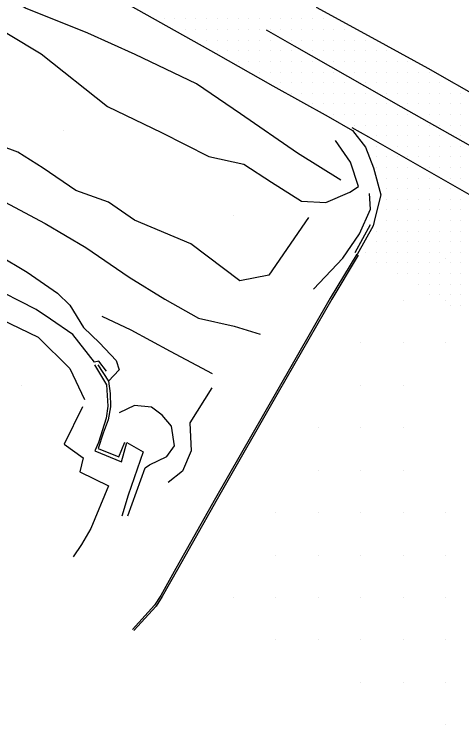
# Model space of a CAD drawing. Extents: x 1762120 to 1766775, y 709485 to 712965.
# Drawn here: x 1765013.4 to 1765118.9, y 710524.9 to 710692.4 of the extents above; entities that cross this region are included whole.
import ezdxf

# ---------------------------------------------------------------- set-up
doc = ezdxf.new("R2010")
doc.units = 0
for name, color, linetype in [('Exist DTM QL2 LIDAR Elevation Point', 7, 'Continuous'), ('Exist DTM Scan Elevation Point', 7, 'Continuous'), ('Exist Roads Curbs', 7, 'Continuous'), ('Exist Roads EOP', 7, 'Continuous'), ('Exist Roads EOT', 7, 'Continuous'), ('PH Exist DTM Breakline', 7, 'Continuous')]:
    doc.layers.add(name, color=color, linetype=linetype)

msp = doc.modelspace()

# ---------------------------------------------------------------- linework, layer by layer
at = {"layer": 'Exist DTM QL2 LIDAR Elevation Point'}
for p, q in [((1765025.12, 710664.92), (1765025.12, 710664.92)), ((1765065.12, 710644.92), (1765065.12, 710644.92)), ((1765115.13, 710634.91), (1765115.13, 710634.91)), ((1765105.13, 710624.91), (1765105.13, 710624.91)), ((1765115.13, 710624.91), (1765115.13, 710624.91)), ((1765095.13, 710614.91), (1765095.13, 710614.91)), ((1765105.13, 710614.91), (1765105.13, 710614.91)), ((1765115.13, 710614.91), (1765115.13, 710614.91)), ((1765015.12, 710604.91), (1765015.12, 710604.91)), ((1765095.13, 710604.91), (1765095.13, 710604.91)), ((1765105.13, 710604.91), (1765105.13, 710604.91)), ((1765085.12, 710594.91), (1765085.12, 710594.91)), ((1765095.13, 710594.91), (1765095.13, 710594.91)), ((1765105.13, 710594.91), (1765105.13, 710594.91)), ((1765085.12, 710584.91), (1765085.12, 710584.91)), ((1765095.13, 710584.91), (1765095.13, 710584.91)), ((1765105.13, 710584.91), (1765105.13, 710584.91)), ((1765075.12, 710574.91), (1765075.12, 710574.91)), ((1765085.12, 710574.91), (1765085.12, 710574.91)), ((1765095.13, 710574.91), (1765095.13, 710574.91)), ((1765105.13, 710574.91), (1765105.13, 710574.91)), ((1765115.13, 710574.91), (1765115.13, 710574.91)), ((1765075.12, 710564.9), (1765075.12, 710564.9)), ((1765085.12, 710564.9), (1765085.12, 710564.9)), ((1765095.13, 710564.9), (1765095.13, 710564.9)), ((1765105.13, 710564.9), (1765105.13, 710564.9)), ((1765115.13, 710564.9), (1765115.13, 710564.9)), ((1765065.12, 710554.9), (1765065.12, 710554.9)), ((1765075.12, 710554.9), (1765075.12, 710554.9)), ((1765085.12, 710554.9), (1765085.12, 710554.9)), ((1765095.13, 710554.9), (1765095.13, 710554.9)), ((1765105.13, 710554.9), (1765105.13, 710554.9)), ((1765115.13, 710554.9), (1765115.13, 710554.9)), ((1765075.12, 710544.9), (1765075.12, 710544.9)), ((1765085.12, 710544.9), (1765085.12, 710544.9)), ((1765095.13, 710544.9), (1765095.13, 710544.9)), ((1765105.13, 710544.9), (1765105.13, 710544.9)), ((1765115.13, 710544.9), (1765115.13, 710544.9)), ((1765095.13, 710534.9), (1765095.13, 710534.9)), ((1765105.13, 710534.9), (1765105.13, 710534.9)), ((1765115.13, 710534.9), (1765115.13, 710534.9)), ((1765115.13, 710524.9), (1765115.13, 710524.9))]:
    msp.add_line(p, q, dxfattribs=at)
at = {"layer": 'Exist DTM Scan Elevation Point'}
for p, q in [((1765048.75, 710691.25), (1765048.75, 710691.25)), ((1765051.25, 710691.25), (1765051.25, 710691.25)), ((1765053.75, 710691.25), (1765053.75, 710691.25)), ((1765056.25, 710691.25), (1765056.25, 710691.25)), ((1765058.75, 710691.25), (1765058.75, 710691.25)), ((1765061.25, 710691.25), (1765061.25, 710691.25)), ((1765063.75, 710691.25), (1765063.75, 710691.25)), ((1765066.25, 710691.25), (1765066.25, 710691.25)), ((1765068.75, 710691.25), (1765068.75, 710691.25)), ((1765071.25, 710691.25), (1765071.25, 710691.25)), ((1765073.75, 710691.25), (1765073.75, 710691.25)), ((1765076.25, 710691.25), (1765076.25, 710691.25)), ((1765078.75, 710691.25), (1765078.75, 710691.25)), ((1765081.25, 710691.25), (1765081.25, 710691.25)), ((1765083.75, 710691.25), (1765083.75, 710691.25)), ((1765086.25, 710691.25), (1765086.25, 710691.25)), ((1765053.75, 710688.75), (1765053.75, 710688.75)), ((1765056.25, 710688.75), (1765056.25, 710688.75)), ((1765058.75, 710688.75), (1765058.75, 710688.75)), ((1765061.25, 710688.75), (1765061.25, 710688.75)), ((1765063.75, 710688.75), (1765063.75, 710688.75)), ((1765066.25, 710688.75), (1765066.25, 710688.75)), ((1765068.75, 710688.75), (1765068.75, 710688.75)), ((1765071.25, 710688.75), (1765071.25, 710688.75)), ((1765073.75, 710688.75), (1765073.75, 710688.75)), ((1765076.25, 710688.75), (1765076.25, 710688.75)), ((1765078.75, 710688.75), (1765078.75, 710688.75)), ((1765081.25, 710688.75), (1765081.25, 710688.75)), ((1765083.75, 710688.75), (1765083.75, 710688.75)), ((1765086.25, 710688.75), (1765086.25, 710688.75)), ((1765088.75, 710688.75), (1765088.75, 710688.75)), ((1765091.25, 710688.75), (1765091.25, 710688.75)), ((1765058.75, 710686.25), (1765058.75, 710686.25)), ((1765061.25, 710686.25), (1765061.25, 710686.25)), ((1765063.75, 710686.25), (1765063.75, 710686.25)), ((1765066.25, 710686.25), (1765066.25, 710686.25)), ((1765068.75, 710686.25), (1765068.75, 710686.25)), ((1765071.25, 710686.25), (1765071.25, 710686.25)), ((1765073.75, 710686.25), (1765073.75, 710686.25)), ((1765078.75, 710686.25), (1765078.75, 710686.25)), ((1765081.25, 710686.25), (1765081.25, 710686.25)), ((1765083.75, 710686.25), (1765083.75, 710686.25)), ((1765086.25, 710686.25), (1765086.25, 710686.25)), ((1765088.75, 710686.25), (1765088.75, 710686.25)), ((1765091.25, 710686.25), (1765091.25, 710686.25)), ((1765093.75, 710686.25), (1765093.75, 710686.25)), ((1765096.25, 710686.25), (1765096.25, 710686.25)), ((1765061.25, 710683.75), (1765061.25, 710683.75)), ((1765063.75, 710683.75), (1765063.75, 710683.75)), ((1765066.25, 710683.75), (1765066.25, 710683.75)), ((1765068.75, 710683.75), (1765068.75, 710683.75)), ((1765071.25, 710683.75), (1765071.25, 710683.75)), ((1765073.75, 710683.75), (1765073.75, 710683.75)), ((1765076.25, 710683.75), (1765076.25, 710683.75)), ((1765078.75, 710683.75), (1765078.75, 710683.75)), ((1765083.75, 710683.75), (1765083.75, 710683.75)), ((1765086.25, 710683.75), (1765086.25, 710683.75)), ((1765088.75, 710683.75), (1765088.75, 710683.75)), ((1765091.25, 710683.75), (1765091.25, 710683.75)), ((1765093.75, 710683.75), (1765093.75, 710683.75)), ((1765096.25, 710683.75), (1765096.25, 710683.75)), ((1765098.75, 710683.75), (1765098.75, 710683.75)), ((1765101.25, 710683.75), (1765101.25, 710683.75)), ((1765066.25, 710681.25), (1765066.25, 710681.25)), ((1765068.75, 710681.25), (1765068.75, 710681.25)), ((1765071.25, 710681.25), (1765071.25, 710681.25)), ((1765073.75, 710681.25), (1765073.75, 710681.25)), ((1765076.25, 710681.25), (1765076.25, 710681.25)), ((1765078.75, 710681.25), (1765078.75, 710681.25)), ((1765081.25, 710681.25), (1765081.25, 710681.25)), ((1765083.75, 710681.25), (1765083.75, 710681.25)), ((1765088.75, 710681.25), (1765088.75, 710681.25)), ((1765091.25, 710681.25), (1765091.25, 710681.25)), ((1765093.75, 710681.25), (1765093.75, 710681.25)), ((1765096.25, 710681.25), (1765096.25, 710681.25)), ((1765098.75, 710681.25), (1765098.75, 710681.25)), ((1765101.25, 710681.25), (1765101.25, 710681.25)), ((1765103.75, 710681.25), (1765103.75, 710681.25)), ((1765106.25, 710681.25), (1765106.25, 710681.25)), ((1765071.25, 710678.75), (1765071.25, 710678.75)), ((1765073.75, 710678.75), (1765073.75, 710678.75)), ((1765076.25, 710678.75), (1765076.25, 710678.75)), ((1765078.75, 710678.75), (1765078.75, 710678.75)), ((1765081.25, 710678.75), (1765081.25, 710678.75)), ((1765083.75, 710678.75), (1765083.75, 710678.75)), ((1765086.25, 710678.75), (1765086.25, 710678.75)), ((1765088.75, 710678.75), (1765088.75, 710678.75)), ((1765093.75, 710678.75), (1765093.75, 710678.75)), ((1765096.25, 710678.75), (1765096.25, 710678.75)), ((1765098.75, 710678.75), (1765098.75, 710678.75)), ((1765101.25, 710678.75), (1765101.25, 710678.75)), ((1765103.75, 710678.75), (1765103.75, 710678.75)), ((1765106.25, 710678.75), (1765106.25, 710678.75)), ((1765108.75, 710678.75), (1765108.75, 710678.75)), ((1765111.25, 710678.75), (1765111.25, 710678.75)), ((1765076.25, 710676.25), (1765076.25, 710676.25)), ((1765078.75, 710676.25), (1765078.75, 710676.25)), ((1765081.25, 710676.25), (1765081.25, 710676.25)), ((1765083.75, 710676.25), (1765083.75, 710676.25)), ((1765086.25, 710676.25), (1765086.25, 710676.25)), ((1765088.75, 710676.25), (1765088.75, 710676.25)), ((1765091.25, 710676.25), (1765091.25, 710676.25)), ((1765096.25, 710676.25), (1765096.25, 710676.25)), ((1765098.75, 710676.25), (1765098.75, 710676.25)), ((1765101.25, 710676.25), (1765101.25, 710676.25)), ((1765103.75, 710676.25), (1765103.75, 710676.25)), ((1765106.25, 710676.25), (1765106.25, 710676.25)), ((1765108.75, 710676.25), (1765108.75, 710676.25)), ((1765111.25, 710676.25), (1765111.25, 710676.25)), ((1765113.75, 710676.25), (1765113.75, 710676.25)), ((1765078.75, 710673.75), (1765078.75, 710673.75)), ((1765081.25, 710673.75), (1765081.25, 710673.75)), ((1765083.75, 710673.75), (1765083.75, 710673.75)), ((1765086.25, 710673.75), (1765086.25, 710673.75)), ((1765088.75, 710673.75), (1765088.75, 710673.75)), ((1765091.25, 710673.75), (1765091.25, 710673.75)), ((1765093.75, 710673.75), (1765093.75, 710673.75)), ((1765096.25, 710673.75), (1765096.25, 710673.75)), ((1765101.25, 710673.75), (1765101.25, 710673.75)), ((1765103.75, 710673.75), (1765103.75, 710673.75)), ((1765106.25, 710673.75), (1765106.25, 710673.75)), ((1765108.75, 710673.75), (1765108.75, 710673.75)), ((1765111.25, 710673.75), (1765111.25, 710673.75)), ((1765113.75, 710673.75), (1765113.75, 710673.75)), ((1765116.25, 710673.75), (1765116.25, 710673.75)), ((1765118.75, 710673.75), (1765118.75, 710673.75)), ((1765083.75, 710671.25), (1765083.75, 710671.25)), ((1765086.25, 710671.25), (1765086.25, 710671.25)), ((1765088.75, 710671.25), (1765088.75, 710671.25)), ((1765091.25, 710671.25), (1765091.25, 710671.25)), ((1765093.75, 710671.25), (1765093.75, 710671.25)), ((1765096.25, 710671.25), (1765096.25, 710671.25)), ((1765098.75, 710671.25), (1765098.75, 710671.25)), ((1765101.25, 710671.25), (1765101.25, 710671.25)), ((1765106.25, 710671.25), (1765106.25, 710671.25)), ((1765108.75, 710671.25), (1765108.75, 710671.25)), ((1765111.25, 710671.25), (1765111.25, 710671.25)), ((1765113.75, 710671.25), (1765113.75, 710671.25)), ((1765116.25, 710671.25), (1765116.25, 710671.25)), ((1765118.75, 710671.25), (1765118.75, 710671.25)), ((1765088.75, 710668.75), (1765088.75, 710668.75)), ((1765091.25, 710668.75), (1765091.25, 710668.75)), ((1765093.75, 710668.75), (1765093.75, 710668.75)), ((1765096.25, 710668.75), (1765096.25, 710668.75)), ((1765098.75, 710668.75), (1765098.75, 710668.75)), ((1765101.25, 710668.75), (1765101.25, 710668.75)), ((1765103.75, 710668.75), (1765103.75, 710668.75)), ((1765106.25, 710668.75), (1765106.25, 710668.75)), ((1765111.25, 710668.75), (1765111.25, 710668.75)), ((1765113.75, 710668.75), (1765113.75, 710668.75)), ((1765116.25, 710668.75), (1765116.25, 710668.75)), ((1765118.75, 710668.75), (1765118.75, 710668.75)), ((1765093.75, 710666.25), (1765093.75, 710666.25)), ((1765096.25, 710666.25), (1765096.25, 710666.25)), ((1765098.75, 710666.25), (1765098.75, 710666.25)), ((1765101.25, 710666.25), (1765101.25, 710666.25)), ((1765103.75, 710666.25), (1765103.75, 710666.25)), ((1765106.25, 710666.25), (1765106.25, 710666.25)), ((1765108.75, 710666.25), (1765108.75, 710666.25)), ((1765111.25, 710666.25), (1765111.25, 710666.25)), ((1765113.75, 710666.25), (1765113.75, 710666.25)), ((1765116.25, 710666.25), (1765116.25, 710666.25)), ((1765118.75, 710666.25), (1765118.75, 710666.25)), ((1765098.75, 710663.75), (1765098.75, 710663.75)), ((1765101.25, 710663.75), (1765101.25, 710663.75)), ((1765103.75, 710663.75), (1765103.75, 710663.75)), ((1765106.25, 710663.75), (1765106.25, 710663.75)), ((1765108.75, 710663.75), (1765108.75, 710663.75)), ((1765111.25, 710663.75), (1765111.25, 710663.75)), ((1765113.75, 710663.75), (1765113.75, 710663.75)), ((1765118.75, 710663.75), (1765118.75, 710663.75)), ((1765098.75, 710661.25), (1765098.75, 710661.25)), ((1765103.75, 710661.25), (1765103.75, 710661.25)), ((1765106.25, 710661.25), (1765106.25, 710661.25)), ((1765108.75, 710661.25), (1765108.75, 710661.25)), ((1765111.25, 710661.25), (1765111.25, 710661.25)), ((1765113.75, 710661.25), (1765113.75, 710661.25)), ((1765116.25, 710661.25), (1765116.25, 710661.25)), ((1765118.75, 710661.25), (1765118.75, 710661.25)), ((1765098.75, 710658.75), (1765098.75, 710658.75)), ((1765101.25, 710658.75), (1765101.25, 710658.75)), ((1765103.75, 710658.75), (1765103.75, 710658.75)), ((1765106.25, 710658.75), (1765106.25, 710658.75)), ((1765108.75, 710658.75), (1765108.75, 710658.75)), ((1765111.25, 710658.75), (1765111.25, 710658.75)), ((1765113.75, 710658.75), (1765113.75, 710658.75)), ((1765116.25, 710658.75), (1765116.25, 710658.75)), ((1765118.75, 710658.75), (1765118.75, 710658.75)), ((1765098.75, 710656.25), (1765098.75, 710656.25)), ((1765101.25, 710656.25), (1765101.25, 710656.25)), ((1765103.75, 710656.25), (1765103.75, 710656.25)), ((1765106.25, 710656.25), (1765106.25, 710656.25)), ((1765111.25, 710656.25), (1765111.25, 710656.25)), ((1765113.75, 710656.25), (1765113.75, 710656.25)), ((1765116.25, 710656.25), (1765116.25, 710656.25)), ((1765118.75, 710656.25), (1765118.75, 710656.25)), ((1765101.25, 710653.75), (1765101.25, 710653.75)), ((1765103.75, 710653.75), (1765103.75, 710653.75)), ((1765106.25, 710653.75), (1765106.25, 710653.75)), ((1765108.75, 710653.75), (1765108.75, 710653.75)), ((1765111.25, 710653.75), (1765111.25, 710653.75)), ((1765116.25, 710653.75), (1765116.25, 710653.75)), ((1765118.75, 710653.75), (1765118.75, 710653.75)), ((1765101.25, 710651.25), (1765101.25, 710651.25)), ((1765103.75, 710651.25), (1765103.75, 710651.25)), ((1765106.25, 710651.25), (1765106.25, 710651.25)), ((1765108.75, 710651.25), (1765108.75, 710651.25)), ((1765111.25, 710651.25), (1765111.25, 710651.25)), ((1765113.75, 710651.25), (1765113.75, 710651.25)), ((1765116.25, 710651.25), (1765116.25, 710651.25)), ((1765101.25, 710648.75), (1765101.25, 710648.75)), ((1765103.75, 710648.75), (1765103.75, 710648.75)), ((1765106.25, 710648.75), (1765106.25, 710648.75)), ((1765108.75, 710648.75), (1765108.75, 710648.75)), ((1765111.25, 710648.75), (1765111.25, 710648.75)), ((1765113.75, 710648.75), (1765113.75, 710648.75)), ((1765116.25, 710648.75), (1765116.25, 710648.75)), ((1765118.75, 710648.75), (1765118.75, 710648.75)), ((1765101.25, 710646.25), (1765101.25, 710646.25)), ((1765103.75, 710646.25), (1765103.75, 710646.25)), ((1765106.25, 710646.25), (1765106.25, 710646.25)), ((1765108.75, 710646.25), (1765108.75, 710646.25)), ((1765111.25, 710646.25), (1765111.25, 710646.25)), ((1765113.75, 710646.25), (1765113.75, 710646.25)), ((1765116.25, 710646.25), (1765116.25, 710646.25)), ((1765118.75, 710646.25), (1765118.75, 710646.25)), ((1765101.25, 710643.75), (1765101.25, 710643.75)), ((1765103.75, 710643.75), (1765103.75, 710643.75)), ((1765106.25, 710643.75), (1765106.25, 710643.75)), ((1765108.75, 710643.75), (1765108.75, 710643.75)), ((1765111.25, 710643.75), (1765111.25, 710643.75)), ((1765113.75, 710643.75), (1765113.75, 710643.75)), ((1765116.25, 710643.75), (1765116.25, 710643.75)), ((1765118.75, 710643.75), (1765118.75, 710643.75)), ((1765098.75, 710641.25), (1765098.75, 710641.25)), ((1765101.25, 710641.25), (1765101.25, 710641.25)), ((1765103.75, 710641.25), (1765103.75, 710641.25)), ((1765106.25, 710641.25), (1765106.25, 710641.25)), ((1765108.75, 710641.25), (1765108.75, 710641.25)), ((1765111.25, 710641.25), (1765111.25, 710641.25)), ((1765113.75, 710641.25), (1765113.75, 710641.25)), ((1765116.25, 710641.25), (1765116.25, 710641.25)), ((1765118.75, 710641.25), (1765118.75, 710641.25)), ((1765098.75, 710638.75), (1765098.75, 710638.75)), ((1765101.25, 710638.75), (1765101.25, 710638.75)), ((1765103.75, 710638.75), (1765103.75, 710638.75)), ((1765106.25, 710638.75), (1765106.25, 710638.75)), ((1765108.75, 710638.75), (1765108.75, 710638.75)), ((1765111.25, 710638.75), (1765111.25, 710638.75)), ((1765113.75, 710638.75), (1765113.75, 710638.75)), ((1765116.25, 710638.75), (1765116.25, 710638.75)), ((1765118.75, 710638.75), (1765118.75, 710638.75)), ((1765096.25, 710636.25), (1765096.25, 710636.25)), ((1765098.75, 710636.25), (1765098.75, 710636.25)), ((1765101.25, 710636.25), (1765101.25, 710636.25)), ((1765103.75, 710636.25), (1765103.75, 710636.25)), ((1765106.25, 710636.25), (1765106.25, 710636.25)), ((1765108.75, 710636.25), (1765108.75, 710636.25)), ((1765111.25, 710636.25), (1765111.25, 710636.25)), ((1765113.75, 710636.25), (1765113.75, 710636.25)), ((1765116.25, 710636.25), (1765116.25, 710636.25)), ((1765118.75, 710636.25), (1765118.75, 710636.25)), ((1765098.75, 710633.75), (1765098.75, 710633.75)), ((1765101.25, 710633.75), (1765101.25, 710633.75)), ((1765103.75, 710633.75), (1765103.75, 710633.75)), ((1765106.25, 710633.75), (1765106.25, 710633.75)), ((1765108.75, 710633.75), (1765108.75, 710633.75)), ((1765111.25, 710633.75), (1765111.25, 710633.75)), ((1765113.75, 710633.75), (1765113.75, 710633.75)), ((1765116.25, 710633.75), (1765116.25, 710633.75)), ((1765118.75, 710633.75), (1765118.75, 710633.75)), ((1765103.75, 710631.25), (1765103.75, 710631.25)), ((1765106.25, 710631.25), (1765106.25, 710631.25)), ((1765108.75, 710631.25), (1765108.75, 710631.25)), ((1765111.25, 710631.25), (1765111.25, 710631.25)), ((1765113.75, 710631.25), (1765113.75, 710631.25)), ((1765116.25, 710631.25), (1765116.25, 710631.25)), ((1765118.75, 710631.25), (1765118.75, 710631.25)), ((1765108.75, 710628.75), (1765108.75, 710628.75)), ((1765111.25, 710628.75), (1765111.25, 710628.75)), ((1765113.75, 710628.75), (1765113.75, 710628.75)), ((1765116.25, 710628.75), (1765116.25, 710628.75)), ((1765118.75, 710628.75), (1765118.75, 710628.75)), ((1765111.25, 710626.25), (1765111.25, 710626.25)), ((1765113.75, 710626.25), (1765113.75, 710626.25)), ((1765116.25, 710626.25), (1765116.25, 710626.25)), ((1765118.75, 710626.25), (1765118.75, 710626.25)), ((1765116.25, 710623.75), (1765116.25, 710623.75)), ((1765118.75, 710623.75), (1765118.75, 710623.75))]:
    msp.add_line(p, q, dxfattribs=at)
at = {"layer": 'Exist Roads Curbs'}
msp.add_line((1765097.35, 710642.72), (1765093.69, 710636.11), dxfattribs=at)
at = {"layer": 'Exist Roads EOP'}
for points in [[(1764812.35, 710822.08), (1764825.49, 710814.85), (1764838.59, 710807.56), (1764851.71, 710800.29), (1764864.82, 710793), (1764877.84, 710785.55), (1764890.93, 710778.25), (1764904.05, 710770.98), (1764917.16, 710763.69), (1764930.23, 710756.35), (1764943.36, 710749.13), (1764956.38, 710741.69), (1764969.46, 710734.37), (1764982.52, 710727.02), (1764995.61, 710719.73), (1765008.64, 710712.32), (1765021.74, 710705.06), (1765034.84, 710697.8), (1765047.9, 710690.45), (1765060.95, 710683.1), (1765074.39, 710675.48)], [(1765084.62, 710694.06), (1765097.77, 710686.89), (1765110.9, 710679.68), (1765123.9, 710672.26), (1765136.94, 710664.91), (1765149.94, 710657.46), (1765163.13, 710650.36), (1765176.1, 710642.86), (1765184.86, 710638.52), (1765193.83, 710635.43), (1765206.02, 710629.53), (1765223.83, 710620.15), (1765236.89, 710612.82), (1765250.39, 710606.26), (1765263.57, 710599.14), (1765276.55, 710592.21), (1765292.57, 710583.84)], [(1765074.39, 710675.48), (1765087.41, 710668.26), (1765093.14, 710664.95), (1765096.27, 710661.01), (1765098.11, 710656.15), (1765099.82, 710649.79), (1765098.56, 710644.51), (1765098.03, 710642.47), (1765094.31, 710635.76)]]:
    msp.add_lwpolyline(points, dxfattribs=at)
at = {"layer": 'Exist Roads EOT'}
for points in [[(1765072.83, 710688.66), (1765079.46, 710684.9)], [(1765079.46, 710684.9), (1765104.57, 710670.66), (1765128.93, 710656.85)], [(1765092.99, 710665.66), (1765096.92, 710663.45), (1765117.86, 710651.51), (1765146.44, 710635.22), (1765172.99, 710619.95), (1765186.67, 710611.58), (1765195.17, 710606.26), (1765211.09, 710595.95), (1765221.91, 710588.92), (1765231.68, 710582.53), (1765241.15, 710576.21), (1765249.17, 710570.85), (1765250.18, 710570.2), (1765251.29, 710568.95), (1765252.28, 710566.89), (1765252.82, 710564.24), (1765253.06, 710561.69), (1765253.02, 710559), (1765252.67, 710556.27), (1765252.08, 710552.99), (1765251.3, 710549.57), (1765250.82, 710547.63)]]:
    msp.add_lwpolyline(points, dxfattribs=at)
at = {"layer": 'PH Exist DTM Breakline'}
for points in [[(1765090.43, 710653.26), (1765080.2, 710659.63), (1765066.76, 710668.88), (1765056.43, 710675.99), (1765041.94, 710682.85), (1765030.76, 710687.93), (1765016.1, 710693.77), (1765001.36, 710702.52), (1764989.48, 710709.19), (1764977.08, 710715.7), (1764964.12, 710722.42), (1764951.51, 710728.59), (1764938.9, 710733.95), (1764930.33, 710738.45), (1764918.58, 710744.54), (1764907.16, 710750.34), (1764899.43, 710753.47)], [(1764907.42, 710741.62), (1764931.18, 710730.33), (1764945.64, 710725.95), (1764963.06, 710714.76), (1764981.41, 710705.21), (1764993.02, 710698.62), (1765002.14, 710693.46), (1765012.11, 710687.63), (1765019.8, 710683.07), (1765035.46, 710670.64), (1765048.18, 710664.51), (1765059.31, 710658.86), (1765067.6, 710657.05), (1765074.1, 710652.81), (1765081.17, 710648.33), (1765086.92, 710647.96), (1765092.54, 710650.4), (1765094.57, 710651.74), (1765092.74, 710657.47), (1765089.21, 710662.6)], [(1765082.77, 710644.43), (1765073.42, 710630.84), (1765066.64, 710629.5), (1765055.08, 710638.29), (1765041.83, 710643.82), (1765035.63, 710648.09), (1765027.93, 710650.8), (1765020.28, 710656.07), (1765014.3, 710659.87), (1765006.79, 710662.61), (1764999.67, 710667.67), (1764986.71, 710675.66), (1764970.57, 710684.51), (1764959.27, 710691.78), (1764952.01, 710694.62)], [(1764943.31, 710685.03), (1764958.54, 710678.6), (1764973.51, 710668.53), (1764984.22, 710662.79), (1764998.36, 710655.15), (1765009.88, 710648.79), (1765020.72, 710643.01), (1765030.33, 710637.37), (1765040.52, 710630.36), (1765048.98, 710625.22), (1765056.87, 710620.72), (1765065.28, 710618.82), (1765071.45, 710616.93)], [(1764910.9, 710629.62), (1764916.34, 710637.58), (1764924.05, 710652.57), (1764933.68, 710666.56), (1764941.96, 710676.37), (1764946.04, 710673.62), (1764954.47, 710667.82), (1764966.34, 710660.89), (1764977, 710654.45), (1764987.87, 710648.58), (1765002.76, 710639.71), (1765016.46, 710631.61), (1765023.65, 710626.66), (1765026.52, 710623.8), (1765029.81, 710618.56), (1765033.52, 710614.92), (1765037.5, 710610.77), (1765038.14, 710608.52), (1765035.69, 710605.88)], [(1765035.17, 710608.26), (1765033.42, 710610.61), (1765032.39, 710610.39), (1765027.23, 710616.89), (1765021.98, 710620.5), (1765018.62, 710622.81), (1764995.71, 710634.44), (1764989.36, 710637.86), (1764983.04, 710641.63), (1764979.42, 710644.12), (1764971.93, 710645.78), (1764964.04, 710649.79), (1764961.23, 710652.72), (1764956.48, 710655.98), (1764952.57, 710659.79), (1764946.83, 710662.79), (1764944.07, 710661.35), (1764938.32, 710657.59), (1764933.49, 710651.01), (1764928.83, 710644.26), (1764924.13, 710633.21), (1764915, 710622.63), (1764910.86, 710616)], [(1765084.02, 710627.58), (1765090.87, 710634.91), (1765094.84, 710640.59), (1765097.42, 710646.43), (1765097.21, 710650.13)], [(1764932.34, 710630.26), (1764944.66, 710635.25), (1764947.15, 710639.02), (1764952.08, 710638.87), (1764958.82, 710637.72), (1764966.32, 710637.54), (1764971.64, 710636.99), (1764975.68, 710632.56), (1764981.47, 710627.1), (1764987.73, 710625.71), (1764993.21, 710623.69), (1764996.47, 710624.87), (1764999.25, 710625.79), (1765019.05, 710616.25), (1765026.57, 710608.89), (1765030.03, 710601.58)], [(1765094.18, 710635.83), (1765087.95, 710625.41), (1765075.29, 710603.39), (1765060.9, 710578.29), (1765051.56, 710561.73), (1765047.98, 710555.36), (1765046.54, 710553.11), (1765041.34, 710547.38)], [(1765094.54, 710635.62), (1765088.31, 710625.2), (1765075.65, 710603.18), (1765061.27, 710578.09), (1765051.93, 710561.53), (1765048.34, 710555.14), (1765046.87, 710552.85), (1765041.65, 710547.1)], [(1765060.19, 710607.65), (1765050.25, 710612.91), (1765041, 710617.93), (1765034.21, 710621.15)], [(1765033.15, 710609.77), (1765035.69, 710605.88), (1765036.04, 710602.95), (1765036.17, 710599.87), (1765035.56, 710596.78), (1765034.44, 710593.61), (1765033.23, 710589.99), (1765038.13, 710588.02), (1765039.51, 710591.53)], [(1765032.37, 710609.72), (1765035.19, 710605.04), (1765035.51, 710600.01), (1765035.09, 710597.2), (1765033.29, 710591.44), (1765032.42, 710589.45), (1765038.73, 710586.9), (1765039.99, 710591.41), (1765043.81, 710589.2), (1765040.33, 710579), (1765038.8, 710574.1)], [(1765060.05, 710604.34), (1765054.81, 710596.1), (1765055.12, 710589.44), (1765053.08, 710584.68), (1765049.69, 710581.97)], [(1765029.53, 710599.82), (1765025.21, 710591.04), (1765029.73, 710587.8), (1765028.88, 710584.49), (1765035.7, 710581.19), (1765031.5, 710571.13), (1765029.31, 710567.4), (1765027.31, 710564.48)], [(1765040.23, 710574.14), (1765044.32, 710585.43), (1765045.36, 710586.17), (1765049.43, 710588.13), (1765051.21, 710590.65), (1765050.48, 710595.31), (1765048.35, 710597.85), (1765045.78, 710599.73), (1765041.78, 710600.17), (1765038.19, 710598.42)]]:
    msp.add_lwpolyline(points, dxfattribs=at)

doc.saveas('drawing.dxf')
